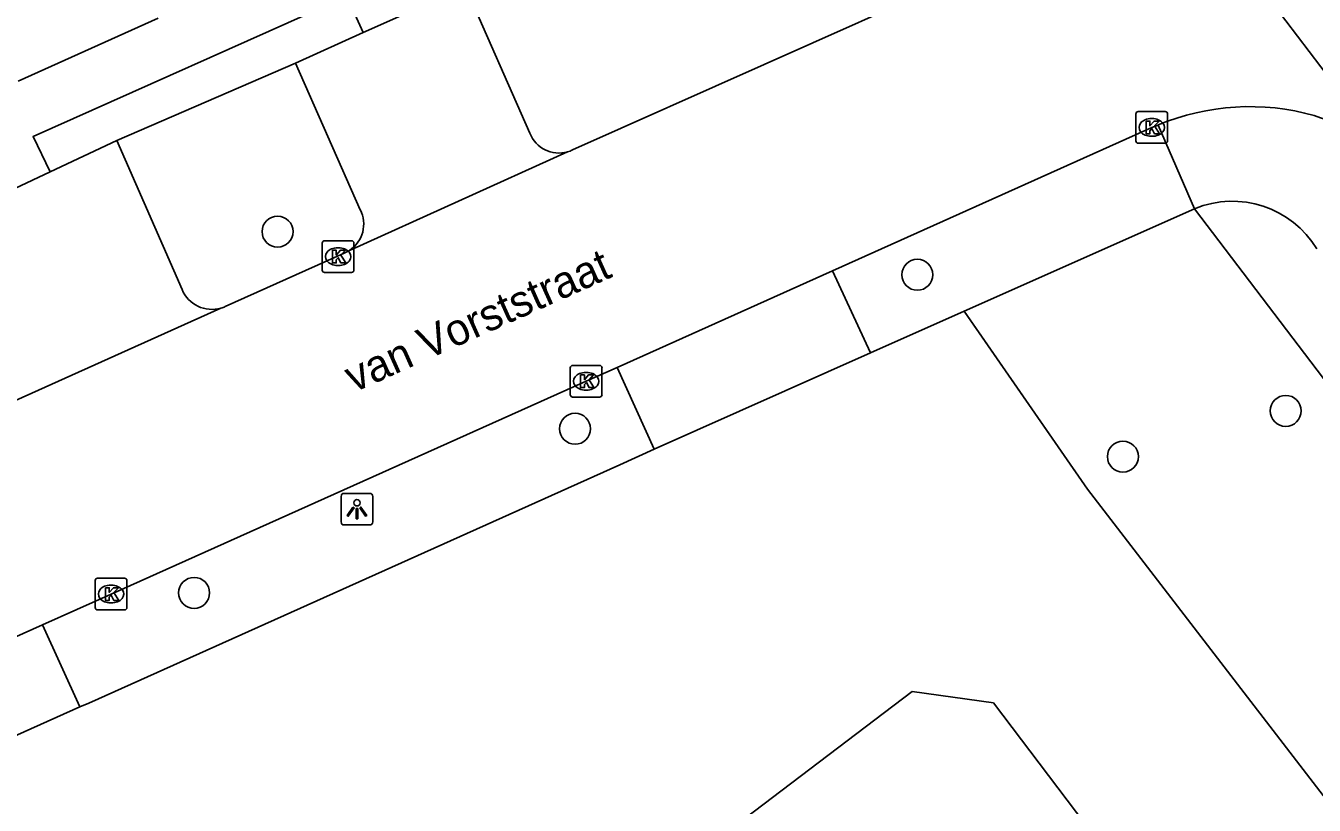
# Model space of a CAD drawing. Extents: x 160026 to 161302, y 384757 to 385701.
# Drawn here: x 160490.89 to 160531.58, y 385373.55 to 385398.15 of the extents above; entities that cross this region are included whole.
import ezdxf

# ---------------------------------------------------------------- set-up
doc = ezdxf.new("R2010")
doc.units = 0
for name, color, linetype in [('IMGEO_Berm_groen', 7, 'Continuous'), ('IMGEO_Boom', 7, 'Continuous'), ('IMGEO_Groenvoorziening', 7, 'Continuous'), ('IMGEO_Hek', 7, 'Continuous'), ('IMGEO_Kolk', 7, 'Continuous'), ('IMGEO_Lichtpunt', 7, 'Continuous'), ('IMGEO_Openbare_ruimte_label', 7, 'Continuous'), ('IMGEO_Pand', 7, 'Continuous'), ('IMGEO_Parkeervlak_open', 7, 'Continuous'), ('IMGEO_Rijbaan_lokaal_open', 7, 'Continuous'), ('IMGEO_Voetpad_open', 7, 'Continuous')]:
    doc.layers.add(name, color=color, linetype=linetype)

msp = doc.modelspace()

# ---------------------------------------------------------------- linework, layer by layer
at = {"layer": 'IMGEO_Berm_groen'}
msp.add_lwpolyline([(160493.77, 385394.524), (160499.411, 385396.971)], dxfattribs=at)
at = {"layer": 'IMGEO_Boom'}
for centre in [(160498.842, 385391.649), (160519.043, 385390.29), (160530.674, 385385.994), (160508.235, 385385.43), (160525.534, 385384.549), (160496.208, 385380.25)]:
    msp.add_circle(centre, 0.489, dxfattribs=at)
at = {"layer": 'IMGEO_Groenvoorziening'}
for points in [[(160516.512, 385296.611), (160516.917, 385297.636), (160517.913, 385299.544), (160519.103, 385301.336), (160520.351, 385302.847), (160557.933, 385343.775), (160559.699, 385345.73), (160561.451, 385348.128), (160527.799, 385392.373)], [(160535.223, 385369.481), (160524.417, 385383.518), (160520.523, 385389.139)]]:
    msp.add_lwpolyline(points, dxfattribs=at)
at = {"layer": 'IMGEO_Hek'}
msp.add_lwpolyline([(160520.542, 385389.112), (160524.417, 385383.518), (160535.223, 385369.481)], dxfattribs=at)
at = {"layer": 'IMGEO_Kolk'}
for p, q in [((160526.018, 385395.438), (160526.87, 385395.438)), ((160525.943, 385394.512), (160525.943, 385395.364)), ((160526.431, 385395.218), (160526.456, 385395.218)), ((160526.944, 385395.364), (160526.944, 385394.512)), ((160526.454, 385394.658), (160526.429, 385394.658)), ((160526.87, 385394.438), (160526.018, 385394.438)), ((160500.327, 385391.361), (160501.179, 385391.361)), ((160500.252, 385390.435), (160500.252, 385391.287)), ((160500.74, 385391.141), (160500.765, 385391.141)), ((160501.253, 385391.287), (160501.253, 385390.435)), ((160500.763, 385390.581), (160500.738, 385390.581)), ((160501.179, 385390.361), (160500.327, 385390.361)), ((160508.085, 385386.502), (160508.085, 385387.354)), ((160508.16, 385387.428), (160509.012, 385387.428)), ((160509.086, 385387.354), (160509.086, 385386.502)), ((160508.573, 385387.208), (160508.598, 385387.208)), ((160508.596, 385386.648), (160508.571, 385386.648)), ((160509.012, 385386.428), (160508.16, 385386.428)), ((160493.083, 385379.787), (160493.083, 385380.639)), ((160493.158, 385380.713), (160494.01, 385380.713)), ((160493.571, 385380.493), (160493.596, 385380.493)), ((160494.084, 385380.639), (160494.084, 385379.787)), ((160493.594, 385379.933), (160493.569, 385379.933)), ((160494.01, 385379.713), (160493.158, 385379.713))]:
    msp.add_line(p, q, dxfattribs=at)
for points in [[(160526.018, 385395.438), (160526.87, 385395.438)], [(160525.943, 385394.512), (160525.943, 385395.364)], [(160526.264, 385395.138), (160526.387, 385395.138), (160526.387, 385394.987), (160526.517, 385395.138), (160526.681, 385395.138), (160526.535, 385394.987), (160526.688, 385394.738), (160526.536, 385394.738), (160526.451, 385394.902), (160526.387, 385394.835), (160526.387, 385394.738), (160526.264, 385394.738), (160526.264, 385395.138)], [(160526.944, 385395.364), (160526.944, 385394.512)], [(160526.87, 385394.438), (160526.018, 385394.438)], [(160500.327, 385391.361), (160501.179, 385391.361)], [(160500.252, 385390.435), (160500.252, 385391.287)], [(160500.573, 385391.061), (160500.696, 385391.061), (160500.696, 385390.91), (160500.826, 385391.061), (160500.99, 385391.061), (160500.844, 385390.91), (160500.997, 385390.661), (160500.845, 385390.661), (160500.76, 385390.825), (160500.696, 385390.758), (160500.696, 385390.661), (160500.573, 385390.661), (160500.573, 385391.061)], [(160501.253, 385391.287), (160501.253, 385390.435)], [(160501.179, 385390.361), (160500.327, 385390.361)], [(160508.085, 385386.502), (160508.085, 385387.354)], [(160508.16, 385387.428), (160509.012, 385387.428)], [(160509.086, 385387.354), (160509.086, 385386.502)], [(160508.406, 385387.128), (160508.529, 385387.128), (160508.529, 385386.977), (160508.659, 385387.128), (160508.823, 385387.128), (160508.677, 385386.977), (160508.83, 385386.728), (160508.678, 385386.728), (160508.593, 385386.892), (160508.529, 385386.825), (160508.529, 385386.728), (160508.406, 385386.728), (160508.406, 385387.128)], [(160509.012, 385386.428), (160508.16, 385386.428)], [(160493.083, 385379.787), (160493.083, 385380.639)], [(160493.158, 385380.713), (160494.01, 385380.713)], [(160493.404, 385380.413), (160493.527, 385380.413), (160493.527, 385380.262), (160493.657, 385380.413), (160493.821, 385380.413), (160493.675, 385380.262), (160493.828, 385380.013), (160493.676, 385380.013), (160493.591, 385380.177), (160493.527, 385380.11), (160493.527, 385380.013), (160493.404, 385380.013), (160493.404, 385380.413)], [(160494.084, 385380.639), (160494.084, 385379.787)], [(160494.01, 385379.713), (160493.158, 385379.713)]]:
    msp.add_lwpolyline(points, dxfattribs=at)
for centre, start, end in [((160526.02, 385395.362), 91.552, 178.448), ((160526.02, 385395.362), 91.552, 178.448), ((160526.868, 385395.362), 1.552, 88.448), ((160526.868, 385395.362), 1.552, 88.448), ((160526.02, 385394.514), 181.552, 268.448), ((160526.02, 385394.514), 181.552, 268.448), ((160526.868, 385394.514), 271.552, 358.448), ((160526.868, 385394.514), 271.552, 358.448), ((160500.329, 385391.285), 91.552, 178.448), ((160500.329, 385391.285), 91.552, 178.448), ((160501.177, 385391.285), 1.552, 88.448), ((160501.177, 385391.285), 1.552, 88.448), ((160500.329, 385390.437), 181.552, 268.448), ((160500.329, 385390.437), 181.552, 268.448), ((160501.177, 385390.437), 271.552, 358.448), ((160501.177, 385390.437), 271.552, 358.448), ((160508.162, 385387.352), 91.552, 178.448), ((160508.162, 385387.352), 91.552, 178.448), ((160509.01, 385387.352), 1.552, 88.448), ((160509.01, 385387.352), 1.552, 88.448), ((160508.162, 385386.504), 181.552, 268.448), ((160508.162, 385386.504), 181.552, 268.448), ((160509.01, 385386.504), 271.552, 358.448), ((160509.01, 385386.504), 271.552, 358.448), ((160493.16, 385380.637), 91.552, 178.448), ((160493.16, 385380.637), 91.552, 178.448), ((160494.008, 385380.637), 1.552, 88.448), ((160494.008, 385380.637), 1.552, 88.448), ((160493.16, 385379.789), 181.552, 268.448), ((160493.16, 385379.789), 181.552, 268.448), ((160494.008, 385379.789), 271.552, 358.448), ((160494.008, 385379.789), 271.552, 358.448)]:
    msp.add_arc(centre, 0.0765, start, end, dxfattribs=at)
for centre, major_axis, ratio, start_param, end_param in [((160526.43, 385394.938), (-0.387, 0.002), 0.722429, 4.712389, 7.853982), ((160526.455, 385394.938), (-0.39, 0.002), 0.717154, 1.570796, 4.712389), ((160500.739, 385390.861), (-0.387, 0.002), 0.722429, 4.712389, 7.853982), ((160500.764, 385390.861), (-0.39, 0.002), 0.717154, 1.570796, 4.712389), ((160508.572, 385386.928), (-0.387, 0.002), 0.722429, 4.712389, 7.853982), ((160508.597, 385386.928), (-0.39, 0.002), 0.717154, 1.570796, 4.712389), ((160493.57, 385380.213), (-0.387, 0.002), 0.722429, 4.712389, 7.853982), ((160493.595, 385380.213), (-0.39, 0.002), 0.717154, 1.570796, 4.712389)]:
    msp.add_ellipse(centre, major_axis=major_axis, ratio=ratio, start_param=start_param, end_param=end_param, dxfattribs=at)
at = {"layer": 'IMGEO_Lichtpunt'}
for p, q in [((160500.849, 385383.295), (160500.849, 385382.488)), ((160500.849, 385383.295), (160500.849, 385382.488)), ((160501.751, 385383.39), (160500.943, 385383.39)), ((160501.751, 385383.39), (160500.943, 385383.39)), ((160501.845, 385382.488), (160501.845, 385383.295)), ((160501.845, 385382.488), (160501.845, 385383.295)), ((160500.943, 385382.394), (160501.751, 385382.394)), ((160500.943, 385382.394), (160501.751, 385382.394))]:
    msp.add_line(p, q, dxfattribs=at)
for points in [[(160501.223, 385382.959), (160501.262, 385382.931), (160501.074, 385382.669), (160501.036, 385382.696), (160501.223, 385382.959)], [(160501.325, 385382.911), (160501.372, 385382.911), (160501.372, 385382.589), (160501.325, 385382.589), (160501.325, 385382.911)], [(160501.435, 385382.931), (160501.473, 385382.958), (160501.66, 385382.696), (160501.621, 385382.668), (160501.435, 385382.931)]]:
    msp.add_lwpolyline(points, dxfattribs=at)
msp.add_circle((160501.348, 385383.093), 0.0994, dxfattribs=at)
for centre, start, end in [((160500.943, 385383.295), 90, 180), ((160500.943, 385383.295), 90, 180), ((160501.751, 385383.295), 0, 90), ((160501.751, 385383.295), 0, 90), ((160500.943, 385382.488), 180, 270), ((160500.943, 385382.488), 180, 270), ((160501.751, 385382.488), 270, 0), ((160501.751, 385382.488), 270, 360)]:
    msp.add_arc(centre, 0.0946, start, end, dxfattribs=at)
at = {"layer": 'IMGEO_Pand'}
for points in [[(160495.075, 385398.386), (160490.65, 385396.402)], [(160500.361, 385363.091), (160518.877, 385377.137), (160521.444, 385376.784), (160525.515, 385371.418)]]:
    msp.add_lwpolyline(points, dxfattribs=at)
at = {"layer": 'IMGEO_Parkeervlak_open'}
for points in [[(160506.807, 385394.755), (160504.773, 385399.375), (160502.658, 385398.427)], [(160499.411, 385396.971), (160501.548, 385397.929)], [(160499.411, 385396.971), (160501.449, 385392.343)], [(160491.659, 385393.536), (160493.77, 385394.524)], [(160495.825, 385389.822), (160493.77, 385394.524)]]:
    msp.add_lwpolyline(points, dxfattribs=at)
for centre, radius, start, end in [((160507.724, 385395.115), 0.985, 201.4282, 286.0597), ((160500.579, 385391.886), 0.983, 302.7681, 27.736), ((160496.769, 385390.219), 1.024, 202.8226, 286.2291)]:
    msp.add_arc(centre, radius, start, end, dxfattribs=at)
at = {"layer": 'IMGEO_Rijbaan_lokaal_open'}
for points in [[(160534.366, 385393.459), (160523.314, 385407.987)], [(160508.152, 385394.227), (160520.255, 385399.625), (160521.365, 385400.112)], [(160526.649, 385395.015), (160526.444, 385394.938), (160516.366, 385390.418)], [(160501.111, 385391.059), (160507.997, 385394.168)], [(160500.947, 385390.974), (160500.73, 385390.879), (160497.192, 385389.286)], [(160509.56, 385387.365), (160516.366, 385390.418)], [(160490.15, 385386.134), (160497.055, 385389.236)], [(160509.56, 385387.365), (160508.586, 385386.928), (160493.584, 385380.213), (160491.415, 385379.242)], [(160491.415, 385379.242), (160485.797, 385376.729)]]:
    msp.add_lwpolyline(points, dxfattribs=at)
for centre, radius, start, end in [((160529.537, 385388.111), 7.484, 74.1999, 112.7008), ((160529.882, 385389.734), 5.829, 39.7182, 73.1199), ((160507.754, 385395.04), 0.906, 285.5852, 296.093), ((160500.543, 385391.955), 1.061, 292.4032, 302.3915), ((160496.819, 385390.095), 0.891, 285.3545, 294.746)]:
    msp.add_arc(centre, radius, start, end, dxfattribs=at)
at = {"layer": 'IMGEO_Voetpad_open'}
for points in [[(160501.548, 385397.929), (160501.033, 385399.086), (160491.121, 385394.649), (160491.659, 385393.536)], [(160501.548, 385397.929), (160502.658, 385398.427)], [(160527.799, 385392.373), (160526.649, 385395.015)], [(160490.544, 385393.014), (160491.659, 385393.536)], [(160527.799, 385392.373), (160520.523, 385389.139)], [(160516.366, 385390.418), (160517.569, 385387.826)], [(160520.523, 385389.139), (160517.569, 385387.826)], [(160517.569, 385387.826), (160510.738, 385384.78)], [(160510.738, 385384.78), (160509.56, 385387.365)], [(160510.738, 385384.78), (160509.647, 385384.293), (160492.879, 385376.773), (160492.603, 385376.65)], [(160491.415, 385379.242), (160492.603, 385376.65)], [(160492.603, 385376.65), (160487.014, 385374.148)]]:
    msp.add_lwpolyline(points, dxfattribs=at)
msp.add_arc((160528.987, 385389.484), 3.124, 31.196, 112.3532, dxfattribs=at)

# ---------------------------------------------------------------- texts
at = {"layer": 'IMGEO_Openbare_ruimte_label'}
msp.add_text('van Vorststraat', height=1, rotation=24.1311, dxfattribs=at).set_placement((160501.245, 385386.56))

doc.saveas('drawing.dxf')
